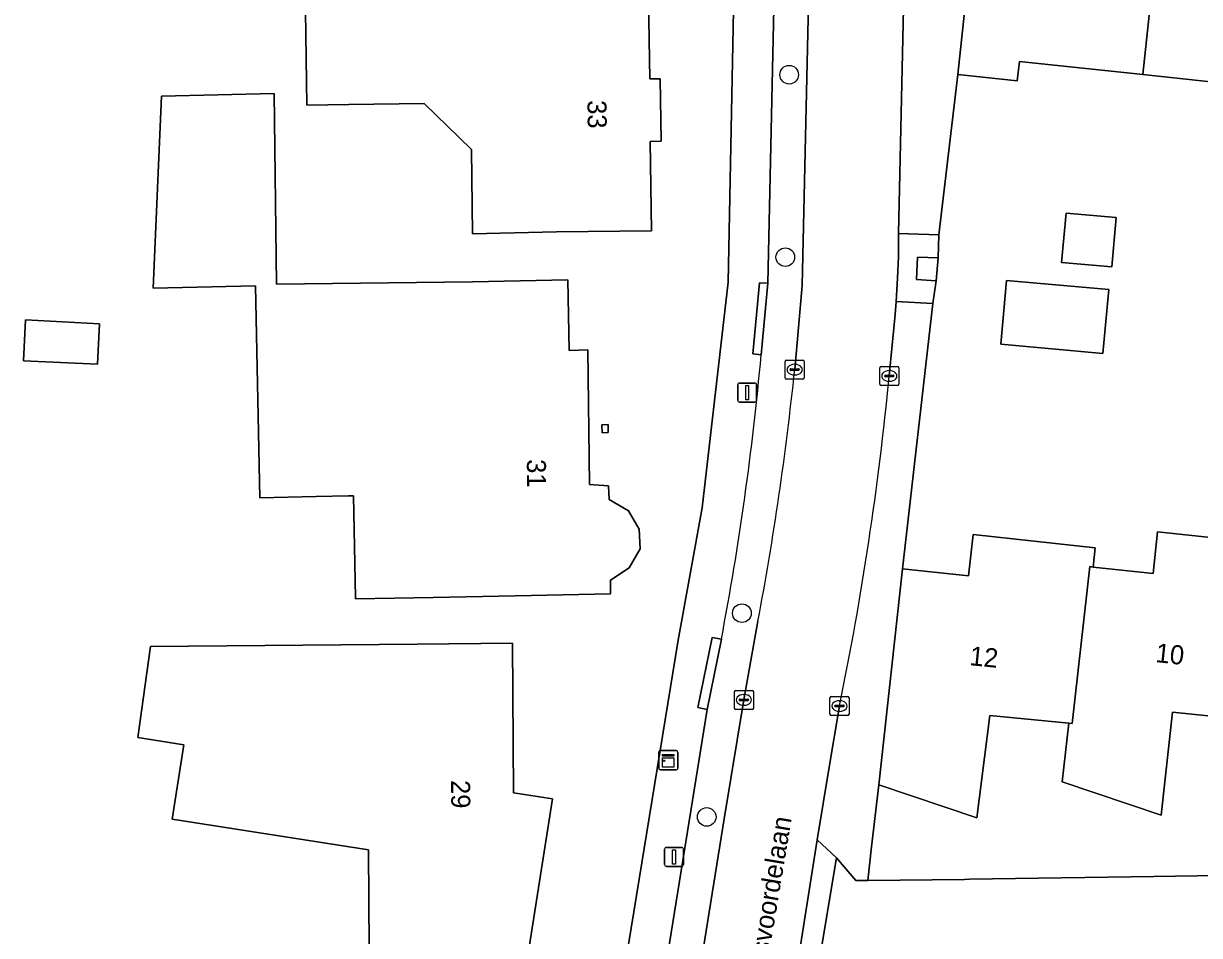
# Model space of a CAD drawing. Extents: x 160732 to 162107, y 387428 to 388479.
# Drawn here: x 161910.5 to 161972.2, y 388031.5 to 388079.4 of the extents above; entities that cross this region are included whole.
import ezdxf

# ---------------------------------------------------------------- set-up
doc = ezdxf.new("R2010")
doc.units = 0
for name, color, linetype in [('IMGEO_Boom', 7, 'Continuous'), ('IMGEO_Erf', 7, 'Continuous'), ('IMGEO_Groenvoorziening', 7, 'Continuous'), ('IMGEO_Kast', 7, 'Continuous'), ('IMGEO_Kolk', 7, 'Continuous'), ('IMGEO_Lichtmast', 7, 'Continuous'), ('IMGEO_Openbare_ruimte_label', 7, 'Continuous'), ('IMGEO_Pand', 7, 'Continuous'), ('IMGEO_Pand_nummerreeks', 7, 'Continuous'), ('IMGEO_Parkeervlak_open', 7, 'Continuous'), ('IMGEO_Rijbaan_lokaal_open', 7, 'Continuous'), ('IMGEO_Voetpad_open', 7, 'Continuous')]:
    doc.layers.add(name, color=color, linetype=linetype)

msp = doc.modelspace()

# ---------------------------------------------------------------- linework, layer by layer
at = {"layer": 'IMGEO_Boom'}
for centre in [(161950.662, 388076.666), (161950.458, 388067.094), (161948.18, 388048.42), (161946.333, 388037.73)]:
    msp.add_circle(centre, 0.489, dxfattribs=at)
at = {"layer": 'IMGEO_Erf'}
for points in [[(161941.828, 388028.566), (161944.842, 388047.003), (161946.085, 388053.937), (161947.454, 388065.787), (161947.868, 388086.289)], [(161975.704, 388075.972), (161969.231, 388076.669), (161962.748, 388077.368), (161962.637, 388076.343), (161959.515, 388076.679), (161958.516, 388068.27), (161958.482, 388067.063), (161958.37, 388065.854), (161958.205, 388064.665), (161956.609, 388050.745), (161960.079, 388050.37), (161960.314, 388052.538), (161966.727, 388051.845), (161966.619, 388050.841), (161969.761, 388050.502), (161969.998, 388052.69), (161976.401, 388051.998)], [(161975.01, 388042.781), (161970.79, 388043.224), (161970.183, 388037.831), (161964.983, 388039.563), (161965.336, 388042.642), (161961.191, 388043.055), (161960.51, 388037.685), (161955.367, 388039.407), (161954.985, 388036.154), (161954.793, 388034.4), (161959.856, 388034.447), (161960.135, 388034.47), (161969.808, 388034.612), (161989.189, 388034.897)]]:
    msp.add_lwpolyline(points, dxfattribs=at)
for points in [[(161925.333, 388075.074), (161925.226, 388083.723), (161939.964, 388083.924), (161940.365, 388084.347), (161940.584, 388084.109), (161939.923, 388083.414), (161939.989, 388080.642), (161942.802, 388080.692), (161943.484, 388081.311), (161943.717, 388081.088), (161943.281, 388080.608), (161943.352, 388076.451), (161943.889, 388076.452), (161943.933, 388073.172), (161943.363, 388073.164), (161943.44, 388068.472), (161938.443, 388068.416), (161934.035, 388068.318), (161933.981, 388072.749), (161931.492, 388075.15), (161927.554, 388075.101)], [(161936.278, 388049.334), (161931.964, 388049.247), (161927.892, 388049.165), (161927.891, 388049.247), (161927.782, 388054.575), (161927.532, 388054.57), (161925.827, 388054.536), (161922.873, 388054.476), (161922.649, 388065.584), (161917.269, 388065.476), (161917.708, 388075.535), (161923.62, 388075.688), (161923.744, 388065.674), (161934.037, 388065.803), (161939.036, 388065.899), (161939.111, 388062.199), (161940.096, 388062.227), (161940.185, 388055.168), (161941.177, 388055.099), (161941.216, 388054.388), (161942.225, 388053.787), (161942.783, 388052.83), (161942.846, 388051.791), (161942.26, 388050.802), (161941.281, 388050.159), (161941.276, 388049.435)], [(161964.964, 388066.82), (161965.195, 388069.407), (161967.831, 388069.171), (161967.599, 388066.584)], [(161967.134, 388062.05), (161961.764, 388062.532), (161962.064, 388065.877), (161967.434, 388065.396)], [(161910.564, 388063.804), (161914.452, 388063.602), (161914.357, 388061.487), (161910.468, 388061.661)], [(161940.831, 388058.307), (161941.151, 388058.316), (161941.157, 388057.891), (161940.837, 388057.882)], [(161928.571, 388035.997), (161918.277, 388037.607), (161918.889, 388041.52), (161916.469, 388041.899), (161917.131, 388046.674), (161931.131, 388046.795), (161936.13, 388046.838), (161936.198, 388038.999), (161938.243, 388038.681), (161937.018, 388030.891), (161932.019, 388030.847), (161928.616, 388030.817)]]:
    msp.add_lwpolyline(points, close=True, dxfattribs=at)
at = {"layer": 'IMGEO_Groenvoorziening'}
for points in [[(161959.515, 388076.679), (161960.222, 388083.24), (161960.423, 388085.126), (161956.743, 388085.533), (161956.746, 388084.943), (161956.691, 388081.729), (161956.408, 388068.334), (161958.516, 388068.27)], [(161958.482, 388067.063), (161957.395, 388067.088), (161957.338, 388065.921), (161958.37, 388065.854)]]:
    msp.add_lwpolyline(points, close=True, dxfattribs=at)
for points in [[(161956.609, 388050.745), (161958.205, 388064.665), (161956.275, 388064.778), (161956.231, 388064.086), (161955.917, 388060.862)], [(161953.301, 388043.55), (161952.758, 388040.339), (161952.13, 388036.532), (161953.137, 388035.586), (161954.152, 388034.394), (161954.793, 388034.4), (161954.985, 388036.154), (161955.367, 388039.407), (161956.609, 388050.745)]]:
    msp.add_lwpolyline(points, dxfattribs=at)
msp.add_arc((161791.866, 388076.798), 164.823, 348.3625, 354.45169, dxfattribs=at)
at = {"layer": 'IMGEO_Kast'}
for p, q in [((161943.812, 388040.284), (161943.812, 388041.125)), ((161943.812, 388041.125), (161943.812, 388040.284)), ((161943.887, 388041.209), (161944.728, 388041.209)), ((161944.728, 388041.209), (161943.887, 388041.209)), ((161944.812, 388041.134), (161944.812, 388040.293)), ((161944.812, 388040.293), (161944.812, 388041.134)), ((161944.737, 388040.209), (161943.896, 388040.209)), ((161943.896, 388040.209), (161944.737, 388040.209))]:
    msp.add_line(p, q, dxfattribs=at)
for points in [[(161944.007, 388040.999), (161944.607, 388040.999), (161944.607, 388040.914), (161944.007, 388040.914), (161944.007, 388040.999)], [(161944.007, 388040.824), (161944.607, 388040.824), (161944.607, 388040.335), (161944.007, 388040.335), (161944.007, 388040.824)]]:
    msp.add_lwpolyline(points, dxfattribs=at)
msp.add_circle((161944.091, 388040.673), 0.0377, dxfattribs=at)
for centre, start, end in [((161943.89, 388041.131), 92.4484, 184.28452), ((161943.89, 388041.131), 92.4484, 184.28452), ((161944.734, 388041.131), 2.4484, 94.28452), ((161944.734, 388041.131), 2.4484, 94.28452), ((161943.89, 388040.287), 182.4484, 274.28452), ((161943.89, 388040.287), 182.4484, 274.28452), ((161944.734, 388040.287), 272.4484, 4.28452), ((161944.734, 388040.287), 272.4484, 4.28452)]:
    msp.add_arc(centre, 0.0779, start, end, dxfattribs=at)
at = {"layer": 'IMGEO_Kolk'}
for p, q in [((161950.448, 388060.769), (161950.448, 388061.621)), ((161950.523, 388061.695), (161951.375, 388061.695)), ((161950.936, 388061.475), (161950.961, 388061.475)), ((161951.449, 388061.621), (161951.449, 388060.769)), ((161950.707, 388061.189), (161950.707, 388061.201)), ((161951.145, 388061.152), (161950.747, 388061.152)), ((161950.75, 388061.238), (161951.148, 388061.238)), ((161950.959, 388060.915), (161950.934, 388060.915)), ((161951.191, 388061.201), (161951.191, 388061.189)), ((161955.417, 388060.436), (161955.417, 388061.288)), ((161955.492, 388061.362), (161956.344, 388061.362)), ((161955.676, 388060.856), (161955.676, 388060.868)), ((161956.114, 388060.819), (161955.716, 388060.819)), ((161955.719, 388060.905), (161956.117, 388060.905)), ((161955.905, 388061.142), (161955.93, 388061.142)), ((161956.16, 388060.868), (161956.16, 388060.856)), ((161956.418, 388061.288), (161956.418, 388060.436)), ((161951.375, 388060.695), (161950.523, 388060.695)), ((161956.344, 388060.362), (161955.492, 388060.362)), ((161955.928, 388060.582), (161955.903, 388060.582)), ((161947.783, 388043.443), (161947.783, 388044.295)), ((161947.858, 388044.369), (161948.71, 388044.369)), ((161948.271, 388044.149), (161948.296, 388044.149)), ((161948.784, 388044.295), (161948.784, 388043.443)), ((161948.042, 388043.863), (161948.042, 388043.875)), ((161948.48, 388043.826), (161948.082, 388043.826)), ((161948.085, 388043.912), (161948.483, 388043.912)), ((161948.294, 388043.589), (161948.269, 388043.589)), ((161948.526, 388043.875), (161948.526, 388043.863)), ((161952.802, 388043.123), (161952.802, 388043.975)), ((161952.877, 388044.049), (161953.729, 388044.049)), ((161953.061, 388043.543), (161953.061, 388043.555)), ((161953.499, 388043.506), (161953.101, 388043.506)), ((161953.104, 388043.592), (161953.502, 388043.592)), ((161953.29, 388043.829), (161953.315, 388043.829)), ((161953.545, 388043.555), (161953.545, 388043.543)), ((161953.803, 388043.975), (161953.803, 388043.123)), ((161948.71, 388043.369), (161947.858, 388043.369)), ((161953.729, 388043.049), (161952.877, 388043.049)), ((161953.313, 388043.269), (161953.288, 388043.269))]:
    msp.add_line(p, q, dxfattribs=at)
for points in [[(161950.448, 388060.769), (161950.448, 388061.621)], [(161950.523, 388061.695), (161951.375, 388061.695)], [(161951.449, 388061.621), (161951.449, 388060.769)], [(161955.417, 388060.436), (161955.417, 388061.288)], [(161955.492, 388061.362), (161956.344, 388061.362)], [(161956.418, 388061.288), (161956.418, 388060.436)], [(161951.375, 388060.695), (161950.523, 388060.695)], [(161956.344, 388060.362), (161955.492, 388060.362)], [(161947.783, 388043.443), (161947.783, 388044.295)], [(161947.858, 388044.369), (161948.71, 388044.369)], [(161948.784, 388044.295), (161948.784, 388043.443)], [(161952.802, 388043.123), (161952.802, 388043.975)], [(161952.877, 388044.049), (161953.729, 388044.049)], [(161953.803, 388043.975), (161953.803, 388043.123)], [(161948.71, 388043.369), (161947.858, 388043.369)], [(161953.729, 388043.049), (161952.877, 388043.049)]]:
    msp.add_lwpolyline(points, dxfattribs=at)
for centre, radius, start, end in [((161950.525, 388061.619), 0.0765, 91.55205, 178.44795), ((161950.525, 388061.619), 0.0765, 91.55205, 178.44795), ((161951.373, 388061.619), 0.0765, 1.55205, 88.44795), ((161951.373, 388061.619), 0.0765, 1.55205, 88.44795), ((161950.525, 388060.771), 0.0765, 181.55205, 268.44795), ((161950.525, 388060.771), 0.0765, 181.55205, 268.44795), ((161950.747, 388061.198), 0.0403, 85.87752, 175.75265), ((161950.744, 388061.188), 0.0366, 178.93798, 274.71019), ((161951.148, 388061.195), 0.043, 264.86636, 352.45326), ((161951.152, 388061.2), 0.0386, 1.73085, 96.63898), ((161951.373, 388060.771), 0.0765, 271.55205, 358.44795), ((161951.373, 388060.771), 0.0765, 271.55205, 358.44795), ((161955.494, 388061.286), 0.0765, 91.55205, 178.44795), ((161955.494, 388061.286), 0.0765, 91.55205, 178.44795), ((161955.716, 388060.865), 0.0403, 85.87752, 175.75265), ((161955.713, 388060.855), 0.0366, 178.93798, 274.71019), ((161956.117, 388060.862), 0.043, 264.86636, 352.45326), ((161956.121, 388060.867), 0.0386, 1.73085, 96.63898), ((161956.342, 388061.286), 0.0765, 1.55205, 88.44795), ((161956.342, 388061.286), 0.0765, 1.55205, 88.44795), ((161955.494, 388060.438), 0.0765, 181.55205, 268.44795), ((161955.494, 388060.438), 0.0765, 181.55205, 268.44795), ((161956.342, 388060.438), 0.0765, 271.55205, 358.44795), ((161956.342, 388060.438), 0.0765, 271.55205, 358.44795), ((161947.86, 388044.293), 0.0765, 91.55205, 178.44795), ((161947.86, 388044.293), 0.0765, 91.55205, 178.44795), ((161948.708, 388044.293), 0.0765, 1.55205, 88.44795), ((161948.708, 388044.293), 0.0765, 1.55205, 88.44795), ((161948.082, 388043.872), 0.0403, 85.87752, 175.75265), ((161948.079, 388043.862), 0.0366, 178.93798, 274.71019), ((161948.483, 388043.869), 0.043, 264.86636, 352.45326), ((161948.487, 388043.874), 0.0386, 1.73085, 96.63898), ((161952.879, 388043.973), 0.0765, 91.55205, 178.44795), ((161952.879, 388043.973), 0.0765, 91.55205, 178.44795), ((161953.101, 388043.552), 0.0403, 85.87752, 175.75265), ((161953.098, 388043.542), 0.0366, 178.93798, 274.71019), ((161953.502, 388043.549), 0.043, 264.86636, 352.45326), ((161953.506, 388043.554), 0.0386, 1.73085, 96.63898), ((161953.727, 388043.973), 0.0765, 1.55205, 88.44795), ((161953.727, 388043.973), 0.0765, 1.55205, 88.44795), ((161947.86, 388043.445), 0.0765, 181.55205, 268.44795), ((161947.86, 388043.445), 0.0765, 181.55205, 268.44795), ((161948.708, 388043.445), 0.0765, 271.55205, 358.44795), ((161948.708, 388043.445), 0.0765, 271.55205, 358.44795), ((161952.879, 388043.125), 0.0765, 181.55205, 268.44795), ((161952.879, 388043.125), 0.0765, 181.55205, 268.44795), ((161953.727, 388043.125), 0.0765, 271.55205, 358.44795), ((161953.727, 388043.125), 0.0765, 271.55205, 358.44795)]:
    msp.add_arc(centre, radius, start, end, dxfattribs=at)
for centre, major_axis, ratio, start_param, end_param in [((161950.935, 388061.195), (-0.387, 0.002), 0.722429, 4.712389, 7.853982), ((161950.96, 388061.195), (-0.39, 0.002), 0.717154, 1.570796, 4.712389), ((161955.904, 388060.862), (-0.387, 0.002), 0.722429, 4.712389, 7.853982), ((161955.929, 388060.862), (-0.39, 0.002), 0.717154, 1.570796, 4.712389), ((161948.27, 388043.869), (-0.387, 0.002), 0.722429, 4.712389, 7.853982), ((161948.295, 388043.869), (-0.39, 0.002), 0.717154, 1.570796, 4.712389), ((161953.289, 388043.549), (-0.387, 0.002), 0.722429, 4.712389, 7.853982), ((161953.314, 388043.549), (-0.39, 0.002), 0.717154, 1.570796, 4.712389)]:
    msp.add_ellipse(centre, major_axis=major_axis, ratio=ratio, start_param=start_param, end_param=end_param, dxfattribs=at)
at = {"layer": 'IMGEO_Lichtmast'}
for p, q in [((161947.96, 388059.591), (161947.96, 388060.391)), ((161947.96, 388060.391), (161947.96, 388059.591)), ((161948.06, 388060.491), (161948.85, 388060.491)), ((161948.85, 388060.491), (161948.06, 388060.491)), ((161948.95, 388060.391), (161948.95, 388059.591)), ((161948.95, 388059.591), (161948.95, 388060.391)), ((161948.85, 388059.491), (161948.06, 388059.491)), ((161948.06, 388059.491), (161948.85, 388059.491)), ((161944.219, 388036.135), (161945.009, 388036.135)), ((161945.009, 388036.135), (161944.219, 388036.135)), ((161944.119, 388035.235), (161944.119, 388036.035)), ((161944.119, 388036.035), (161944.119, 388035.235)), ((161945.109, 388036.035), (161945.109, 388035.235)), ((161945.109, 388035.235), (161945.109, 388036.035)), ((161945.009, 388035.135), (161944.219, 388035.135)), ((161944.219, 388035.135), (161945.009, 388035.135))]:
    msp.add_line(p, q, dxfattribs=at)
for points in [[(161948.38, 388060.366), (161948.53, 388060.366), (161948.53, 388059.616), (161948.38, 388059.616), (161948.38, 388060.366)], [(161944.539, 388036.01), (161944.689, 388036.01), (161944.689, 388035.26), (161944.539, 388035.26), (161944.539, 388036.01)]]:
    msp.add_lwpolyline(points, dxfattribs=at)
for centre, start, end in [((161948.06, 388060.391), 90, 180), ((161948.06, 388060.391), 90, 180), ((161948.85, 388060.391), 0, 90), ((161948.85, 388060.391), 360, 90), ((161948.06, 388059.591), 180, 270), ((161948.06, 388059.591), 180, 270), ((161948.85, 388059.591), 270, 0), ((161948.85, 388059.591), 270, 0), ((161944.219, 388036.035), 90, 180), ((161944.219, 388036.035), 90, 180), ((161945.009, 388036.035), 0, 90), ((161945.009, 388036.035), 360, 90), ((161944.219, 388035.235), 180, 270), ((161944.219, 388035.235), 180, 270), ((161945.009, 388035.235), 270, 0), ((161945.009, 388035.235), 270, 0)]:
    msp.add_arc(centre, 0.1, start, end, dxfattribs=at)
at = {"layer": 'IMGEO_Pand'}
for points in [[(161959.515, 388076.679), (161962.637, 388076.343), (161962.748, 388077.368), (161969.231, 388076.669), (161970.123, 388085.044), (161965.87, 388085.499), (161965.801, 388085.235), (161965.205, 388083.739), (161963.365, 388083.947), (161963.24, 388082.911), (161960.222, 388083.24)], [(161979.361, 388081.156), (161976.387, 388081.48), (161976.496, 388082.531), (161974.638, 388082.745), (161974.377, 388084.589), (161970.123, 388085.044), (161969.231, 388076.669), (161975.704, 388075.972), (161975.594, 388074.948), (161978.672, 388074.616)], [(161927.554, 388075.101), (161931.492, 388075.15), (161933.981, 388072.749), (161934.035, 388068.318), (161938.443, 388068.416), (161943.44, 388068.472), (161943.363, 388073.164), (161943.933, 388073.172), (161943.889, 388076.452), (161943.352, 388076.451), (161943.281, 388080.608), (161943.717, 388081.088), (161943.484, 388081.311), (161942.802, 388080.692), (161939.989, 388080.642), (161939.923, 388083.414), (161940.584, 388084.109), (161940.365, 388084.347), (161939.964, 388083.924), (161925.226, 388083.723), (161925.333, 388075.074)], [(161939.036, 388065.899), (161934.037, 388065.803), (161923.744, 388065.674), (161923.62, 388075.688), (161917.708, 388075.535), (161917.269, 388065.476), (161922.649, 388065.584), (161922.873, 388054.476), (161925.827, 388054.536), (161927.532, 388054.57), (161927.782, 388054.575), (161927.891, 388049.247), (161927.892, 388049.165), (161931.964, 388049.247), (161936.278, 388049.334), (161941.276, 388049.435), (161941.281, 388050.159), (161942.26, 388050.802), (161942.846, 388051.791), (161942.783, 388052.83), (161942.225, 388053.787), (161941.216, 388054.388), (161941.177, 388055.099), (161940.185, 388055.168), (161940.096, 388062.227), (161939.111, 388062.199)], [(161964.964, 388066.82), (161967.599, 388066.584), (161967.831, 388069.171), (161965.195, 388069.407)], [(161961.764, 388062.532), (161967.134, 388062.05), (161967.434, 388065.396), (161962.064, 388065.877)], [(161914.452, 388063.602), (161910.564, 388063.804), (161910.468, 388061.661), (161914.357, 388061.487)], [(161941.151, 388058.316), (161940.831, 388058.307), (161940.837, 388057.882), (161941.157, 388057.891)], [(161955.367, 388039.407), (161960.51, 388037.685), (161961.191, 388043.055), (161965.336, 388042.642), (161965.515, 388042.624), (161966.436, 388050.861), (161966.619, 388050.841), (161966.727, 388051.845), (161960.314, 388052.538), (161960.079, 388050.37), (161956.609, 388050.745)], [(161976.293, 388050.994), (161976.401, 388051.998), (161969.998, 388052.69), (161969.761, 388050.502), (161966.619, 388050.841), (161966.436, 388050.861), (161965.515, 388042.624), (161965.336, 388042.642), (161964.983, 388039.563), (161970.183, 388037.831), (161970.79, 388043.224), (161975.01, 388042.781), (161975.189, 388042.762), (161976.119, 388051.013)], [(161917.131, 388046.674), (161916.469, 388041.899), (161918.889, 388041.52), (161918.277, 388037.607), (161928.571, 388035.997), (161928.616, 388030.817), (161932.019, 388030.847), (161937.018, 388030.891), (161938.243, 388038.681), (161936.198, 388038.999), (161936.13, 388046.838), (161931.131, 388046.795)]]:
    msp.add_lwpolyline(points, close=True, dxfattribs=at)
at = {"layer": 'IMGEO_Parkeervlak_open'}
for points in [[(161950.95, 388061.194), (161951.337, 388065.604), (161951.685, 388081.213), (161951.775, 388084.65)], [(161949.893, 388081.772), (161949.538, 388065.728), (161949.19, 388061.975)], [(161945.242, 388024.892), (161945.762, 388028.373), (161947.243, 388037.623), (161948.285, 388043.87), (161949.023, 388047.996)], [(161947.1, 388047.049), (161946.353, 388043.365), (161943.96, 388028.498), (161943.428, 388024.762)]]:
    msp.add_lwpolyline(points, dxfattribs=at)
for centre, radius, start, end in [((161796.104, 388075.801), 153.71, 349.21891, 354.83916), ((161789.402, 388078.042), 162.425, 349.33995, 354.04628)]:
    msp.add_arc(centre, radius, start, end, dxfattribs=at)
at = {"layer": 'IMGEO_Rijbaan_lokaal_open'}
for points in [[(161955.917, 388060.862), (161956.231, 388064.086), (161956.275, 388064.778), (161956.34, 388065.985), (161956.395, 388067.111), (161956.408, 388068.334), (161956.691, 388081.729), (161956.746, 388084.943), (161956.743, 388085.533), (161956.721, 388086.943)], [(161951.797, 388085.897), (161951.781, 388084.878), (161951.775, 388084.65), (161951.685, 388081.213), (161951.337, 388065.604), (161950.95, 388061.194)], [(161949.023, 388047.996), (161948.285, 388043.87), (161947.243, 388037.623), (161945.762, 388028.373), (161945.242, 388024.892)], [(161949.922, 388022.106), (161950.45, 388025.901), (161950.724, 388027.669), (161952.13, 388036.532), (161952.758, 388040.339), (161953.301, 388043.55)], [(162036.664, 388030.985), (162037.164, 388035.501), (162008.521, 388035.199), (162000, 388035.049), (161998.852, 388035.035), (161989.189, 388034.897), (161969.808, 388034.612), (161960.135, 388034.47), (161959.856, 388034.447), (161954.793, 388034.4), (161954.152, 388034.394), (161953.137, 388035.586), (161952.177, 388029.839)]]:
    msp.add_lwpolyline(points, dxfattribs=at)
msp.add_lwpolyline([(161952.13, 388036.532), (161950.724, 388027.669), (161951.994, 388028.75), (161952.177, 388029.839), (161953.137, 388035.586)], close=True, dxfattribs=at)
for centre, radius, start, end in [((161789.402, 388078.042), 162.425, 349.33995, 354.04628), ((161791.866, 388076.798), 164.823, 348.3625, 354.45169)]:
    msp.add_arc(centre, radius, start, end, dxfattribs=at)
at = {"layer": 'IMGEO_Voetpad_open'}
for points in [[(161947.868, 388086.289), (161947.454, 388065.787), (161946.085, 388053.937), (161944.842, 388047.003), (161941.828, 388028.566)], [(161949.19, 388061.975), (161948.751, 388062.016), (161949.097, 388065.753), (161949.538, 388065.728), (161949.893, 388081.772)], [(161943.428, 388024.762), (161942.965, 388024.839), (161943.51, 388028.56), (161943.96, 388028.498), (161946.353, 388043.365), (161945.863, 388043.464), (161946.61, 388047.148), (161947.1, 388047.049)]]:
    msp.add_lwpolyline(points, dxfattribs=at)
for points in [[(161958.516, 388068.27), (161956.408, 388068.334), (161956.395, 388067.111), (161956.34, 388065.985), (161956.275, 388064.778), (161958.205, 388064.665), (161958.37, 388065.854), (161957.338, 388065.921), (161957.395, 388067.088), (161958.482, 388067.063)], [(161949.538, 388065.728), (161949.097, 388065.753), (161948.751, 388062.016), (161949.19, 388061.975)], [(161947.1, 388047.049), (161946.61, 388047.148), (161945.863, 388043.464), (161946.353, 388043.365)]]:
    msp.add_lwpolyline(points, close=True, dxfattribs=at)
msp.add_arc((161796.104, 388075.801), 153.71, 349.21891, 354.83916, dxfattribs=at)

# ---------------------------------------------------------------- texts
at = {"layer": 'IMGEO_Openbare_ruimte_label'}
msp.add_text('Bosvoordelaan', height=1, rotation=80.55653, dxfattribs=at).set_placement((161949.332, 388028.865))
at = {"layer": 'IMGEO_Pand_nummerreeks'}
for s, rotation, p in [('33', 270.75062, (161940.07, 388075.324)), ('31', 270.72172, (161936.889, 388056.493)), ('12', 354.30993, (161960.1, 388045.696)), ('10', 354.00725, (161969.861, 388045.856)), ('29', 270.497, (161932.912, 388039.659))]:
    msp.add_text(s, height=1, rotation=rotation, dxfattribs=at).set_placement(p)

doc.saveas('drawing.dxf')
